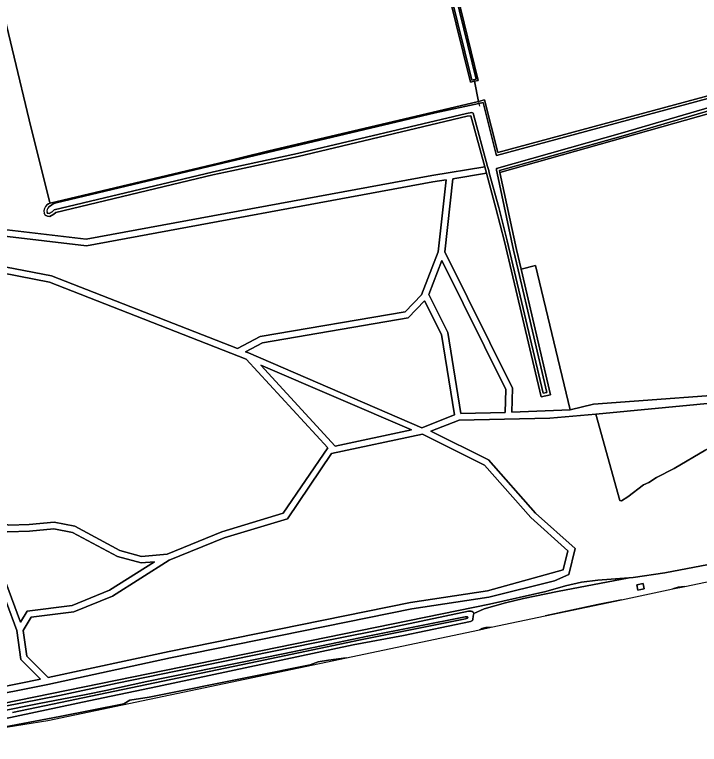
# Model space of a CAD drawing. Extents: x 162879 to 165540, y 384011 to 385181.
# Drawn here: x 163278.2 to 163488.3, y 384019.7 to 384243.7 of the extents above; entities that cross this region are included whole.
import ezdxf

# ---------------------------------------------------------------- set-up
doc = ezdxf.new("R2010")
doc.units = 0
for name, color, linetype in [('IMGEO_Duiker', 7, 'Continuous'), ('IMGEO_Erf', 7, 'Continuous'), ('IMGEO_Gemengd_bos', 7, 'Continuous'), ('IMGEO_Grasland_overig', 7, 'Continuous'), ('IMGEO_Hek', 7, 'Continuous'), ('IMGEO_Loofbos', 7, 'Continuous'), ('IMGEO_Oever', 7, 'Continuous'), ('IMGEO_Spoorbaan_halfverhard', 7, 'Continuous'), ('IMGEO_Struiken', 7, 'Continuous'), ('IMGEO_Terreindeel_open', 7, 'Continuous'), ('IMGEO_Waterloop', 7, 'Continuous')]:
    doc.layers.add(name, color=color, linetype=linetype)

msp = doc.modelspace()

# ---------------------------------------------------------------- linework, layer by layer
at = {"layer": 'IMGEO_Duiker'}
msp.add_lwpolyline([(163419.24, 384223.36), (163419.27, 384223.2), (163420.51, 384217.03), (163420.64, 384216.38), (163420.8, 384215.57)], dxfattribs=at)
at = {"layer": 'IMGEO_Erf'}
for points in [[(163392.29, 384318.38), (163396.81, 384319.54), (163398.15, 384314.11), (163413.93, 384250), (163420.46, 384223.47), (163419.27, 384223.2), (163420.51, 384217.03), (163421.95, 384217.37), (163422.39, 384217.47), (163426.49, 384201.32), (163500, 384221.2), (163595.65, 384247.2), (163594.94, 384250), (163582.79, 384300.44), (163572.69, 384343.12)], [(163273.3, 384250), (163282.67, 384211.41), (163288.87, 384186.29), (163289.08, 384185.84), (163340.82, 384198.1), (163355.79, 384201.79), (163420.51, 384217.03), (163419.27, 384223.2), (163418.11, 384222.95), (163411.44, 384250), (163395.77, 384313.58)]]:
    msp.add_lwpolyline(points, dxfattribs=at)
at = {"layer": 'IMGEO_Gemengd_bos'}
for points in [[(163495.17, 384201.65), (163492.8, 384211.11), (163492.21, 384213.45), (163492.04, 384213.52), (163427.08, 384195.26), (163432.17, 384171.56), (163433.57, 384165.59), (163437.97, 384166.64), (163448.63, 384122.37), (163455.75, 384124.07), (163508.46, 384127.97), (163514.57, 384130.19), (163515.18, 384130.82), (163515.29, 384132.13), (163514.6, 384135.02), (163509.25, 384150.68)], [(163422.94, 384194.97), (163412.67, 384193.31), (163410.18, 384170.83), (163430.94, 384129.02), (163430.74, 384121.66), (163448.63, 384122.37), (163437.97, 384166.64), (163433.57, 384165.59), (163442.58, 384126.98), (163439.71, 384126.41), (163428.47, 384174.02), (163425.83, 384184.28)], [(163324.95, 384078.07), (163341.81, 384084.96), (163360.62, 384090.61), (163374.26, 384110.72), (163349.21, 384137.96), (163288.92, 384161.52), (163269.48, 384165.31), (163256.9, 384166.26), (163239.75, 384166.93), (163242.81, 384148.11), (163265.61, 384095.81), (163272.96, 384088), (163276.37, 384086.93), (163282.61, 384087.16), (163290.37, 384087.89), (163296.63, 384086.64), (163310.52, 384079.21), (163317.16, 384077.38)], [(163428.74, 384121.6), (163428.93, 384128.63), (163409.27, 384168.2), (163405.23, 384157.79), (163411.07, 384146.1), (163415.14, 384121.24)], [(163413.18, 384120.82), (163409.15, 384145.48), (163403.99, 384155.79), (163398.98, 384150.64), (163354.2, 384142.96), (163349, 384140.19), (163349.93, 384139.83), (163403.14, 384116.88)], [(163399.93, 384116.2), (163353.7, 384136.04), (163376.53, 384111.21)], [(163456.56, 384121.08), (163463.83, 384094.52), (163464.42, 384094.48), (163466.38, 384095.65), (163471.12, 384099.37), (163472.77, 384100.09), (163475.17, 384101.63), (163480.6, 384104.32), (163490.29, 384110.14), (163495.52, 384113.54), (163500, 384116.92), (163506.29, 384122.05), (163511.36, 384126.9), (163508.9, 384126.01)], [(163325.6, 384048.19), (163399.67, 384063.25), (163423.29, 384066.83), (163446.51, 384073.26), (163447.93, 384079.13), (163436.62, 384089.29), (163422.39, 384105.43), (163403.29, 384114.87), (163375.46, 384108.93), (163361.88, 384088.9), (163342.48, 384083.07), (163325.65, 384076.19), (163308.21, 384065.2), (163296.31, 384060.34), (163283.29, 384058.71), (163280.85, 384054.65), (163281.95, 384046.73), (163288.49, 384040.18)], [(163282.07, 384060.57), (163295.8, 384062.29), (163307.3, 384066.98), (163321.16, 384075.73), (163316.98, 384075.36), (163309.77, 384077.35), (163295.95, 384084.74), (163290.27, 384085.87), (163282.74, 384085.17), (163276.1, 384084.92), (163271.86, 384086.25), (163267.44, 384090.95), (163280.02, 384057.16)], [(163234.9, 384029.88), (163265.84, 384035.6), (163286.15, 384039.7), (163280.06, 384045.79), (163278.84, 384054.61), (163269.23, 384080.4), (163224.27, 384044.69), (163221, 384039.66), (163222.07, 384033.9), (163225.87, 384029.88)]]:
    msp.add_lwpolyline(points, close=True, dxfattribs=at)
for points in [[(163490.29, 384110.14), (163480.6, 384104.32), (163475.17, 384101.63), (163472.77, 384100.09), (163471.12, 384099.37), (163466.38, 384095.65), (163464.42, 384094.48), (163463.83, 384094.52), (163456.56, 384121.08), (163442.38, 384119.83), (163414.61, 384119.23), (163405.89, 384115.81), (163423.63, 384107.05), (163438.05, 384090.7), (163450.15, 384079.82), (163448.22, 384071.83), (163443.87, 384069.92), (163423.68, 384064.87), (163400.02, 384061.28), (163326.01, 384046.23), (163288.38, 384038.11), (163266.22, 384033.64)], [(163264.45, 384030.14), (163423.91, 384062.71), (163441.13, 384066.58), (163447.18, 384068.32), (163452.1, 384069.48), (163457.12, 384070.13), (163466.72, 384070.85), (163467.94, 384070.94), (163477.68, 384072.37), (163495.33, 384075.68)]]:
    msp.add_lwpolyline(points, dxfattribs=at)
at = {"layer": 'IMGEO_Grasland_overig'}
for points in [[(163504.96, 384214.94), (163504.17, 384217.35), (163597.59, 384243.22), (163597.55, 384243.35), (163575.73, 384237.26), (163562.06, 384233.64), (163548.23, 384229.97), (163500.22, 384216.8), (163464.93, 384206.46), (163426.96, 384195.8), (163427.08, 384195.26), (163492.04, 384213.52), (163492.21, 384213.45), (163492.8, 384211.11), (163497.65, 384212.63), (163499.56, 384213.24)], [(163353.54, 384144.87), (163346.55, 384141.15), (163289.48, 384163.45), (163269.75, 384167.3), (163257.02, 384168.26), (163245.64, 384168.7), (163274.22, 384175.81), (163300.22, 384172.7), (163406.55, 384192.33), (163410.62, 384192.98), (163408.18, 384170.89), (163403.05, 384157.69), (163398, 384152.5)], [(163349.21, 384137.96), (163374.26, 384110.72), (163360.62, 384090.61), (163341.81, 384084.96), (163324.95, 384078.07), (163317.16, 384077.38), (163310.52, 384079.21), (163296.63, 384086.64), (163290.37, 384087.89), (163282.61, 384087.16), (163276.37, 384086.93), (163272.96, 384088), (163265.61, 384095.81), (163242.81, 384148.11), (163239.75, 384166.93), (163256.9, 384166.26), (163269.48, 384165.31), (163288.92, 384161.52)], [(163428.93, 384128.63), (163428.74, 384121.6), (163415.14, 384121.24), (163411.07, 384146.1), (163405.23, 384157.79), (163409.27, 384168.2)], [(163409.15, 384145.48), (163413.18, 384120.82), (163403.14, 384116.88), (163349.93, 384139.83), (163349, 384140.19), (163354.2, 384142.96), (163398.98, 384150.64), (163403.99, 384155.79)], [(163399.93, 384116.2), (163376.53, 384111.21), (163353.7, 384136.04)], [(163436.62, 384089.29), (163447.93, 384079.13), (163446.51, 384073.26), (163423.29, 384066.83), (163399.67, 384063.25), (163325.6, 384048.19), (163288.49, 384040.18), (163281.95, 384046.73), (163280.85, 384054.65), (163283.29, 384058.71), (163296.31, 384060.34), (163308.21, 384065.2), (163325.65, 384076.19), (163342.48, 384083.07), (163361.88, 384088.9), (163375.46, 384108.93), (163403.29, 384114.87), (163422.39, 384105.43)], [(163307.3, 384066.98), (163295.8, 384062.29), (163282.07, 384060.57), (163280.02, 384057.16), (163267.44, 384090.95), (163271.86, 384086.25), (163276.1, 384084.92), (163282.74, 384085.17), (163290.27, 384085.87), (163295.95, 384084.74), (163309.77, 384077.35), (163316.98, 384075.36), (163321.16, 384075.73)], [(163286.15, 384039.7), (163265.84, 384035.6), (163234.9, 384029.88), (163225.87, 384029.88), (163222.07, 384033.9), (163221, 384039.66), (163224.27, 384044.69), (163269.23, 384080.4), (163278.84, 384054.61), (163280.06, 384045.79)], [(163471.03, 384068.94), (163471.33, 384067.45), (163470.3, 384067.24), (163469.41, 384067.04), (163469.12, 384068.62), (163471, 384069.02)]]:
    msp.add_lwpolyline(points, close=True, dxfattribs=at)
for points in [[(163508.46, 384127.97), (163455.75, 384124.07), (163448.63, 384122.37), (163430.74, 384121.66), (163430.94, 384129.02), (163410.18, 384170.83), (163412.67, 384193.31), (163422.94, 384194.97), (163422.41, 384196.91), (163406.21, 384194.3), (163300.15, 384174.73), (163274.09, 384177.84)], [(163266.22, 384033.64), (163288.38, 384038.11), (163326.01, 384046.23), (163400.02, 384061.28), (163423.68, 384064.87), (163443.87, 384069.92), (163448.22, 384071.83), (163450.15, 384079.82), (163438.05, 384090.7), (163423.63, 384107.05), (163405.89, 384115.81), (163414.61, 384119.23), (163442.38, 384119.83), (163456.56, 384121.08), (163508.9, 384126.01)], [(163269.21, 384023.98), (163292.05, 384028.26), (163311.71, 384032.16), (163313.51, 384033.29), (163319.5, 384034.2), (163350.53, 384040.4), (163368.88, 384044.15), (163371.31, 384045), (163374.52, 384045.56), (163379.07, 384046.1), (163380.02, 384046.29), (163400.85, 384050.68), (163420.83, 384054.89), (163421.52, 384055.29), (163422.76, 384055.59), (163424.44, 384055.65), (163440.92, 384059.12), (163457.08, 384062.61), (163464.38, 384064.06), (163480.18, 384067.39), (163481.73, 384067.98), (163483.78, 384068.15), (163523.24, 384076.46)], [(163495.33, 384075.68), (163477.68, 384072.37), (163467.94, 384070.94), (163466.72, 384070.85), (163444.74, 384066.65), (163434.28, 384064.42), (163428.79, 384063.1), (163422.29, 384061.34), (163419.05, 384059.86), (163418.85, 384058.99), (163418.76, 384058.02), (163418.63, 384057.74), (163418.03, 384057.45), (163397.46, 384053.13), (163382.05, 384050.21), (163322.08, 384037.45), (163300.96, 384033.07), (163275, 384027.56)]]:
    msp.add_lwpolyline(points, dxfattribs=at)
at = {"layer": 'IMGEO_Hek'}
for points in [[(163420.51, 384217.03), (163355.79, 384201.79), (163340.82, 384198.1), (163289.08, 384185.84)], [(163421.95, 384217.37), (163420.51, 384217.03)], [(163426.49, 384201.32), (163422.39, 384217.47), (163421.95, 384217.37)], [(163572.94, 384090.7), (163524.55, 384080.35), (163513.76, 384078.41), (163495.33, 384075.68), (163477.68, 384072.37), (163467.94, 384070.94), (163457.12, 384070.13), (163452.1, 384069.48), (163447.18, 384068.32), (163441.13, 384066.58), (163423.91, 384062.71), (163264.45, 384030.14), (163241.3, 384026.29), (163228.47, 384024.27), (163216.16, 384022.58), (163189.42, 384019.68)]]:
    msp.add_lwpolyline(points, dxfattribs=at)
at = {"layer": 'IMGEO_Loofbos'}
for points in [[(163288.1, 384185.33), (163288.57, 384185.61), (163289.08, 384185.84), (163288.87, 384186.29), (163282.67, 384211.41), (163273.3, 384250)], [(163274.09, 384177.84), (163300.15, 384174.73), (163406.21, 384194.3), (163422.41, 384196.91), (163418.16, 384212.64), (163417.02, 384212.47), (163365.21, 384200.14), (163344.82, 384195.74), (163338.97, 384194.48), (163290.81, 384182.94), (163290.2, 384182.38), (163289, 384181.74), (163288.29, 384181.82), (163287.57, 384182.15), (163287.23, 384182.76)]]:
    msp.add_lwpolyline(points, dxfattribs=at)
msp.add_lwpolyline([(163408.18, 384170.89), (163410.62, 384192.98), (163406.55, 384192.33), (163300.22, 384172.7), (163274.22, 384175.81), (163245.64, 384168.7), (163257.02, 384168.26), (163269.75, 384167.3), (163289.48, 384163.45), (163346.55, 384141.15), (163353.54, 384144.87), (163398, 384152.5), (163403.05, 384157.69)], close=True, dxfattribs=at)
msp.add_arc((163290, 384183.26), 2.81, 132.6445, 190.2451, dxfattribs=at)
at = {"layer": 'IMGEO_Oever'}
for points in [[(163569.03, 384358.6), (163572.69, 384343.12), (163582.79, 384300.44), (163594.94, 384250), (163595.65, 384247.2), (163500, 384221.2), (163426.49, 384201.32), (163422.39, 384217.47), (163421.95, 384217.37), (163420.51, 384217.03), (163355.79, 384201.79), (163340.82, 384198.1), (163289.08, 384185.84), (163288.57, 384185.61), (163288.1, 384185.33)], [(163288.71, 384184.65), (163289.48, 384185.21), (163289.97, 384185.57), (163290.95, 384185.9), (163344.2, 384198.56), (163407.2, 384213.54), (163420.64, 384216.38), (163421.98, 384216.66), (163425.84, 384201.18), (163426.01, 384200.47), (163499.99, 384220.39), (163597.69, 384246.6), (163596.81, 384250), (163584.11, 384298.84), (163569.93, 384357.87)], [(163392.22, 384317.84), (163396.45, 384318.93), (163397.67, 384313.99), (163413.44, 384249.88), (163419.85, 384223.84), (163418.48, 384223.54), (163411.93, 384250.12), (163396.26, 384313.7), (163395.88, 384315.23)], [(163395.4, 384315.09), (163395.77, 384313.58), (163411.44, 384250), (163418.11, 384222.95), (163419.27, 384223.2), (163420.46, 384223.47), (163413.93, 384250), (163398.15, 384314.11), (163396.81, 384319.54), (163392.29, 384318.38)], [(163287.23, 384182.76), (163287.57, 384182.15), (163288.29, 384181.82), (163289, 384181.74), (163290.2, 384182.38), (163290.81, 384182.94), (163338.97, 384194.48), (163344.82, 384195.74), (163365.21, 384200.14), (163417.02, 384212.47), (163418.16, 384212.64), (163422.41, 384196.91), (163422.94, 384194.97), (163425.83, 384184.28), (163428.47, 384174.02), (163439.71, 384126.41), (163442.58, 384126.98), (163433.57, 384165.59), (163432.17, 384171.56), (163427.08, 384195.26), (163426.96, 384195.8), (163464.93, 384206.46), (163500.22, 384216.8)], [(163499.97, 384217.68), (163464.68, 384207.34), (163425.99, 384196.47), (163426.01, 384195.94), (163426.21, 384195.01), (163431.28, 384171.36), (163432.68, 384165.38), (163441.48, 384127.69), (163440.39, 384127.47), (163429.36, 384174.24), (163426.71, 384184.51), (163423.84, 384195.11), (163423.66, 384195.78), (163423.32, 384197.06), (163418.89, 384213.42), (163418.48, 384213.6), (163416.85, 384213.36), (163365.01, 384201.02), (163344.63, 384196.63), (163338.77, 384195.36), (163290.37, 384183.77), (163289.67, 384183.12), (163288.83, 384182.67), (163288.18, 384182.75), (163288.13, 384182.92)], [(163275, 384027.56), (163300.96, 384033.07), (163322.08, 384037.45), (163382.05, 384050.21), (163397.46, 384053.13), (163418.03, 384057.45), (163418.63, 384057.74), (163418.76, 384058.02), (163418.85, 384058.99), (163419.05, 384059.86), (163418.88, 384060.28), (163418.59, 384060.48), (163418.3, 384060.56), (163417.45, 384060.54), (163388.45, 384054.41), (163370.32, 384050.88), (163350.66, 384046.91), (163309.65, 384038.48), (163291.95, 384034.69), (163252.3, 384026.92)], [(163259.76, 384027.05), (163285.71, 384032.27), (163300.17, 384034.95), (163306.21, 384036.21), (163318.75, 384039), (163360.56, 384047.52), (163386.55, 384052.9), (163416.44, 384058.85), (163417.16, 384058.84), (163417.38, 384058.65), (163417.18, 384058.43), (163416.55, 384058.2), (163384.36, 384051.8), (163352.62, 384045.11), (163277.52, 384029.5)]]:
    msp.add_lwpolyline(points, dxfattribs=at)
for radius, start, end in [(2.81, 132.6445, 190.2451), (1.9, 132.8568, 190.2733)]:
    msp.add_arc((163290, 384183.26), radius, start, end, dxfattribs=at)
at = {"layer": 'IMGEO_Spoorbaan_halfverhard'}
for points in [[(163483.78, 384068.15), (163481.73, 384067.98), (163480.18, 384067.39)], [(163464.38, 384064.06), (163457.08, 384062.61), (163440.92, 384059.12)], [(163424.44, 384055.65), (163422.76, 384055.59), (163421.52, 384055.29), (163420.83, 384054.89)], [(163380.02, 384046.29), (163379.07, 384046.1), (163374.52, 384045.56), (163371.31, 384045), (163368.88, 384044.15), (163350.53, 384040.4), (163319.5, 384034.2), (163313.51, 384033.29), (163311.71, 384032.16), (163292.05, 384028.26), (163269.21, 384023.98), (163266.43, 384024.36), (163264.43, 384024), (163262.72, 384022.9), (163288.43, 384027)]]:
    msp.add_lwpolyline(points, close=True, dxfattribs=at)
at = {"layer": 'IMGEO_Struiken'}
msp.add_lwpolyline([(163252.3, 384026.92), (163291.95, 384034.69), (163309.65, 384038.48), (163350.66, 384046.91), (163370.32, 384050.88), (163388.45, 384054.41), (163417.45, 384060.54), (163418.3, 384060.56), (163418.59, 384060.48), (163418.88, 384060.28), (163419.05, 384059.86), (163422.29, 384061.34), (163428.79, 384063.1), (163434.28, 384064.42), (163444.74, 384066.65), (163466.72, 384070.85), (163457.12, 384070.13), (163452.1, 384069.48), (163447.18, 384068.32), (163441.13, 384066.58), (163423.91, 384062.71), (163264.45, 384030.14)], dxfattribs=at)
at = {"layer": 'IMGEO_Terreindeel_open'}
msp.add_lwpolyline([(163471.03, 384068.94), (163471, 384069.02), (163469.12, 384068.62), (163469.41, 384067.04), (163470.3, 384067.24), (163471.33, 384067.45)], close=True, dxfattribs=at)
at = {"layer": 'IMGEO_Waterloop'}
for points in [[(163569.93, 384357.87), (163584.11, 384298.84), (163596.81, 384250), (163597.69, 384246.6), (163499.99, 384220.39), (163426.01, 384200.47), (163425.84, 384201.18), (163421.98, 384216.66), (163420.64, 384216.38), (163407.2, 384213.54), (163344.2, 384198.56), (163290.95, 384185.9), (163289.97, 384185.57), (163289.48, 384185.21), (163288.71, 384184.65)], [(163464.68, 384207.34), (163499.97, 384217.68), (163547.99, 384230.85), (163575.48, 384238.16), (163598.2, 384244.48), (163598.46, 384243.46), (163603.77, 384223.38), (163603.8, 384223.28), (163604.66, 384223.6), (163604.91, 384223.69), (163598.13, 384250), (163594.58, 384263.76), (163585.68, 384299.9), (163571.52, 384358.44)], [(163395.88, 384315.23), (163396.26, 384313.7), (163411.93, 384250.12), (163418.48, 384223.54), (163419.85, 384223.84), (163413.44, 384249.88), (163397.67, 384313.99), (163396.45, 384318.93), (163392.22, 384317.84)], [(163288.13, 384182.92), (163288.18, 384182.75), (163288.83, 384182.67), (163289.67, 384183.12), (163290.37, 384183.77), (163338.77, 384195.36), (163344.63, 384196.63), (163365.01, 384201.02), (163416.85, 384213.36), (163418.48, 384213.6), (163418.89, 384213.42), (163423.32, 384197.06), (163423.66, 384195.78), (163423.84, 384195.11), (163426.71, 384184.51), (163429.36, 384174.24), (163440.39, 384127.47), (163441.48, 384127.69), (163432.68, 384165.38), (163431.28, 384171.36), (163426.21, 384195.01), (163426.01, 384195.94), (163425.99, 384196.47), (163464.68, 384207.34)], [(163277.52, 384029.5), (163352.62, 384045.11), (163384.36, 384051.8), (163416.55, 384058.2), (163417.18, 384058.43), (163417.38, 384058.65), (163417.16, 384058.84), (163416.44, 384058.85), (163386.55, 384052.9), (163360.56, 384047.52), (163318.75, 384039), (163306.21, 384036.21), (163300.17, 384034.95), (163285.71, 384032.27), (163259.76, 384027.05)]]:
    msp.add_lwpolyline(points, dxfattribs=at)
msp.add_arc((163290, 384183.26), 1.9, 132.8568, 190.2733, dxfattribs=at)

doc.saveas('drawing.dxf')
